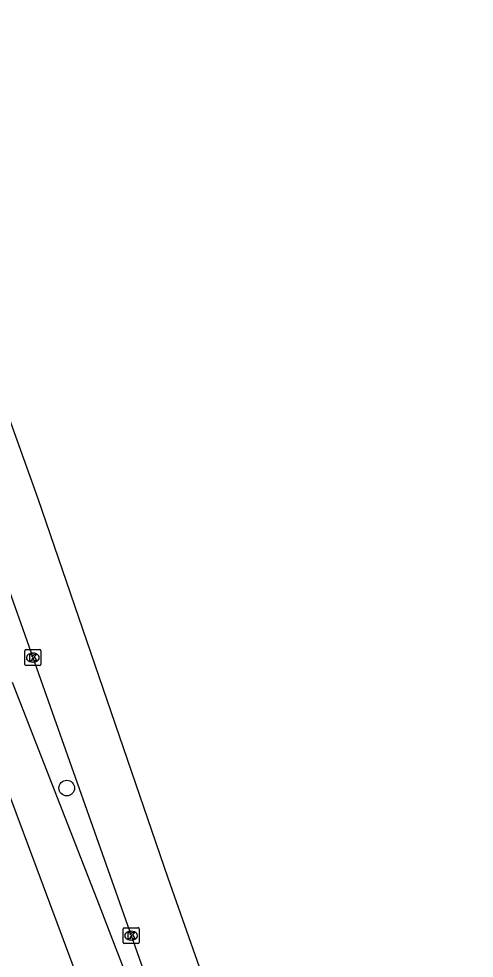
# Model space of a CAD drawing. Extents: x 161402 to 161933, y 381650 to 382313.
# Drawn here: x 161904.4 to 161932.9, y 382204.8 to 382263.7 of the extents above; entities that cross this region are included whole.
import ezdxf

# ---------------------------------------------------------------- set-up
doc = ezdxf.new("R2010")
doc.units = 0
for name, color, linetype in [('IMGEO_Boom', 7, 'Continuous'), ('IMGEO_Kolk', 7, 'Continuous'), ('IMGEO_OVBaan_gesloten', 7, 'Continuous'), ('IMGEO_Rijbaan_lokaal_gesloten', 7, 'Continuous')]:
    doc.layers.add(name, color=color, linetype=linetype)

msp = doc.modelspace()

# ---------------------------------------------------------------- linework, layer by layer
at = {"layer": 'IMGEO_Boom'}
msp.add_circle((161907.411, 382215.506), 0.489, dxfattribs=at)
at = {"layer": 'IMGEO_Kolk'}
for p, q in [((161904.784, 382223.254), (161904.784, 382224.106)), ((161904.859, 382224.18), (161905.711, 382224.18)), ((161905.272, 382223.96), (161905.297, 382223.96)), ((161905.785, 382224.106), (161905.785, 382223.254)), ((161905.295, 382223.4), (161905.27, 382223.4)), ((161905.711, 382223.18), (161904.859, 382223.18)), ((161910.94, 382205.835), (161910.94, 382206.687)), ((161911.015, 382206.761), (161911.867, 382206.761)), ((161911.428, 382206.541), (161911.453, 382206.541)), ((161911.941, 382206.687), (161911.941, 382205.835)), ((161911.867, 382205.761), (161911.015, 382205.761)), ((161911.451, 382205.981), (161911.426, 382205.981))]:
    msp.add_line(p, q, dxfattribs=at)
for points in [[(161904.784, 382223.254), (161904.784, 382224.106)], [(161904.859, 382224.18), (161905.711, 382224.18)], [(161905.785, 382224.106), (161905.785, 382223.254)], [(161905.105, 382223.88), (161905.228, 382223.88), (161905.228, 382223.729), (161905.358, 382223.88), (161905.522, 382223.88), (161905.376, 382223.729), (161905.529, 382223.48), (161905.377, 382223.48), (161905.292, 382223.644), (161905.228, 382223.577), (161905.228, 382223.48), (161905.105, 382223.48), (161905.105, 382223.88)], [(161905.711, 382223.18), (161904.859, 382223.18)], [(161910.94, 382205.835), (161910.94, 382206.687)], [(161911.015, 382206.761), (161911.867, 382206.761)], [(161911.261, 382206.461), (161911.384, 382206.461), (161911.384, 382206.31), (161911.514, 382206.461), (161911.678, 382206.461), (161911.532, 382206.31), (161911.685, 382206.061), (161911.533, 382206.061), (161911.448, 382206.225), (161911.384, 382206.158), (161911.384, 382206.061), (161911.261, 382206.061), (161911.261, 382206.461)], [(161911.941, 382206.687), (161911.941, 382205.835)], [(161911.867, 382205.761), (161911.015, 382205.761)]]:
    msp.add_lwpolyline(points, dxfattribs=at)
for centre, start, end in [((161904.861, 382224.104), 91.55205, 178.44795), ((161904.861, 382224.104), 91.55205, 178.44795), ((161905.709, 382224.104), 1.55205, 88.44795), ((161905.709, 382224.104), 1.55205, 88.44795), ((161904.861, 382223.256), 181.55205, 268.44795), ((161904.861, 382223.256), 181.55205, 268.44795), ((161905.709, 382223.256), 271.55205, 358.44795), ((161905.709, 382223.256), 271.55205, 358.44795), ((161911.017, 382206.685), 91.55205, 178.44795), ((161911.017, 382206.685), 91.55205, 178.44795), ((161911.865, 382206.685), 1.55205, 88.44795), ((161911.865, 382206.685), 1.55205, 88.44795), ((161911.017, 382205.837), 181.55205, 268.44795), ((161911.017, 382205.837), 181.55205, 268.44795), ((161911.865, 382205.837), 271.55205, 358.44795), ((161911.865, 382205.837), 271.55205, 358.44795)]:
    msp.add_arc(centre, 0.0765, start, end, dxfattribs=at)
for centre, major_axis, ratio, start_param, end_param in [((161905.271, 382223.68), (-0.387, 0.002), 0.722429, 4.712389, 7.853982), ((161905.296, 382223.68), (-0.39, 0.002), 0.717154, 1.570796, 4.712389), ((161911.427, 382206.261), (-0.387, 0.002), 0.722429, 4.712389, 7.853982), ((161911.452, 382206.261), (-0.39, 0.002), 0.717154, 1.570796, 4.712389)]:
    msp.add_ellipse(centre, major_axis=major_axis, ratio=ratio, start_param=start_param, end_param=end_param, dxfattribs=at)
at = {"layer": 'IMGEO_OVBaan_gesloten'}
for points in [[(161883.94, 382296.053), (161887.492, 382285.515), (161891.555, 382273.464), (161899.181, 382251.493), (161905.587, 382233.642), (161913.746, 382209.878), (161922.363, 382185.389), (161928.921, 382166.622), (161929.639, 382164.026), (161931.896, 382155.865), (161931.923, 382155.731), (161932.527, 382152.775), (161932.932, 382150.79)], [(161888.071, 382272.654), (161889.299, 382269.086), (161892.612, 382259.478), (161895.968, 382250), (161905.286, 382223.681), (161911.442, 382206.261), (161912.81, 382202.422)]]:
    msp.add_lwpolyline(points, dxfattribs=at)
at = {"layer": 'IMGEO_Rijbaan_lokaal_gesloten'}
for points in [[(161926.032, 382143.324), (161923.698, 382154.142), (161918.698, 382173.962), (161914.783, 382185.665), (161890.773, 382250.034), (161885.821, 382262.869), (161874.965, 382293.393)], [(161911.801, 382202.065), (161909.467, 382208.151), (161904.013, 382222.118)]]:
    msp.add_lwpolyline(points, dxfattribs=at)

doc.saveas('drawing.dxf')
